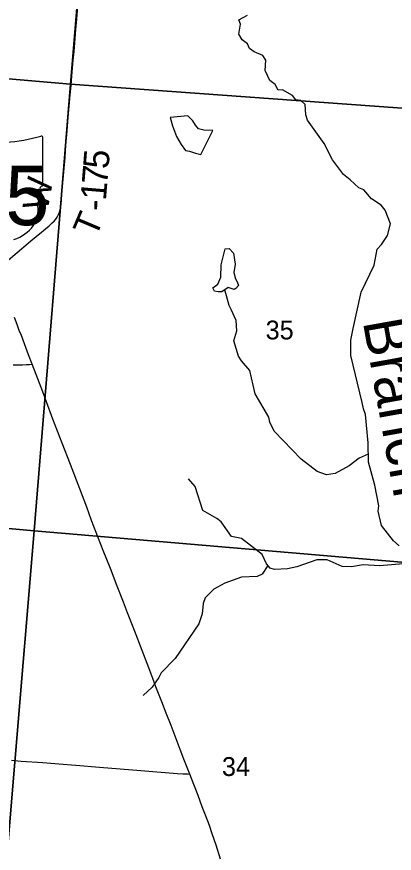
# Model space of a CAD drawing. Extents: x 1410790 to 1770854, y 448063 to 770588.
# Drawn here: x 1561071 to 1565500, y 639212 to 649026 of the extents above; entities that cross this region are included whole.
import ezdxf

# ---------------------------------------------------------------- set-up
doc = ezdxf.new("R2010")
doc.units = 0
for name, color, linetype in [('GM_X_County_Road', 7, 'Continuous'), ('GM_X_Minor_Lake', 7, 'Continuous'), ('GM_X_Minor_River', 7, 'Continuous'), ('GM_X_Minor_River_Text', 7, 'Continuous'), ('GM_X_Section', 7, 'Continuous'), ('GM_X_Section_Text', 7, 'Continuous'), ('GM_X_State_Route', 7, 'Continuous'), ('GM_X_State_Shield', 7, 'Continuous'), ('GM_X_Township_Road', 7, 'Continuous'), ('GM_X_Township_Road_Text', 7, 'Continuous')]:
    doc.layers.add(name, color=color, linetype=linetype)

msp = doc.modelspace()

# ---------------------------------------------------------------- linework, layer by layer
at = {"layer": 'GM_X_County_Road'}
msp.add_lwpolyline([(1561010.4, 640303.1), (1561124.8, 640294.4), (1561376.5, 640275.1), (1561566.1, 640259.8), (1561765.6, 640243.8), (1562040.4, 640223), (1562527.6, 640184.4), (1562952.5, 640148.3), (1563020.6, 640144.4), (1563075.9, 640142.5), (1563100.7, 640141.7)], dxfattribs=at)
at = {"layer": 'GM_X_Minor_Lake'}
for points in [[(1563372.1, 647689.4), (1563266.3, 647693.7), (1563202.7, 647711), (1563167.5, 647751.8), (1563136.6, 647804.5), (1563079.8, 647863.7), (1562869.5, 647842.1), (1562899.6, 647745.4), (1562945.1, 647620.3), (1562999.2, 647525.1), (1563051.8, 647455.9), (1563099.6, 647446.9), (1563167.1, 647425.5), (1563230.7, 647408.2)], [(1563230.7, 647408.2), (1563372.1, 647689.4)], [(1563551.8, 645848), (1563478.9, 645799.5), (1563432.9, 645796.5), (1563391.2, 645807.4), (1563369.9, 645845.8), (1563428.7, 645886.6), (1563464.3, 645972), (1563469.1, 646114), (1563497.2, 646223.5), (1563516.7, 646301.2), (1563562.8, 646308.2), (1563613.7, 646253.1), (1563633.2, 646124.6), (1563617.3, 646026.8), (1563637.7, 645950.3), (1563657, 645913.9), (1563672.2, 645871.5), (1563641.5, 645836.1), (1563623.3, 645826.5)], [(1563623.3, 645826.5), (1563551.8, 645848)]]:
    msp.add_lwpolyline(points, dxfattribs=at)
at = {"layer": 'GM_X_Minor_River'}
for points in [[(1565558.7, 642819.1), (1565489.9, 642876.6), (1565351.5, 643055.7), (1565312.9, 643224.7), (1565320.1, 643288.6), (1565270.9, 643529.8), (1565196.3, 643801.6), (1565194.7, 644025.9), (1565161.2, 644358.9), (1565140.6, 644425.4), (1565124, 644499.8), (1564991, 645051.1), (1564992.5, 645231.2), (1565019.1, 645366.8), (1565113.5, 645795.2), (1565265.5, 646110.3), (1565299.2, 646297.7), (1565350.2, 646352.7), (1565422.2, 646457.3), (1565454.9, 646596.7), (1565392.1, 646758.2), (1565347.2, 646813.2), (1565232.8, 646887.7), (1565143, 646993.7), (1565083.5, 647018.9), (1564981.4, 647113.2), (1564902.7, 647174.9), (1564776.2, 647347.7), (1564678.1, 647539.9), (1564481.6, 647812.3), (1564460.8, 647874.8), (1564453.2, 647995.1), (1564402.2, 648044.2), (1564346.4, 648051.3), (1564305.4, 648102.3), (1564190.8, 648166.7), (1564136.8, 648163.8), (1564104.1, 648230.6), (1564041.1, 648278), (1563987.4, 648395.2), (1563991.8, 648517.2), (1563958.9, 648570), (1563855.8, 648612.2), (1563802.7, 648653.3), (1563779.8, 648707.8), (1563716.7, 648753.2), (1563678, 648820.1), (1563694.4, 648939.8), (1563675.4, 648990.3), (1563778.4, 649044.2)], [(1565195.6, 643893.4), (1565089.2, 643845.9), (1564969.6, 643756.3), (1564806, 643667.7), (1564705.7, 643649.8), (1564596.6, 643692.1), (1564409.6, 643834.2), (1564092.3, 644163.2), (1564040.4, 644270.3), (1564029.6, 644328.6), (1563869.1, 644602.2), (1563843.1, 644704.9), (1563806.5, 644875.8), (1563708.8, 644987.9), (1563671.9, 645042.8), (1563619.5, 645224), (1563653.7, 645339.4), (1563646.2, 645461.7), (1563590.6, 645583), (1563563.7, 645637.6), (1563513.3, 645822.4)], [(1566064.8, 642700.2), (1565978.1, 642602.1), (1565606.5, 642605.9), (1565326.3, 642583.8), (1565136.6, 642593.8), (1565000.3, 642570.6), (1564890.5, 642574.9), (1564714.2, 642654.7), (1564590.3, 642653.3), (1564356.9, 642572.2), (1564248.5, 642550.4), (1564094.5, 642541.7), (1564042.8, 642556.8), (1563999.9, 642607.7), (1563952, 642716.8), (1563707.9, 642904.1), (1563590.5, 642928.6), (1563468, 643101.3), (1563416.8, 643138.4), (1563252.7, 643232), (1563164.4, 643516.1), (1563088.2, 643603.8)], [(1564016.1, 642588.4), (1563949.5, 642486.7), (1563893, 642459.8), (1563707, 642449.7), (1563511.8, 642379.8), (1563382.5, 642310.4), (1563280.7, 642210.5), (1563257.3, 642140.9), (1563247, 642021), (1563206.7, 641903.8), (1562930.9, 641495.2), (1562765.8, 641330.5), (1562736.7, 641273.1), (1562658.6, 641160.6), (1562554.8, 641062.7)]]:
    msp.add_lwpolyline(points, dxfattribs=at)
at = {"layer": 'GM_X_Section'}
for points in [[(1562129.8, 653340.4), (1561703.8, 648235.8), (1556518.1, 648679.9), (1556521.4, 648719.9), (1556944.6, 653798.6)], [(1562129.8, 653340.4), (1562303.5, 653323.6), (1567588.2, 652831.7), (1567053.1, 647847.6), (1561703.8, 648235.8)], [(1561703.8, 648235.8), (1561277.5, 642992.8), (1556048.6, 643465.9), (1556518.1, 648679.9)], [(1561703.8, 648235.8), (1567053.1, 647847.6), (1566594.8, 642542.4), (1561277.5, 642992.8)], [(1561277.5, 642992.8), (1560827.1, 637661), (1555538.6, 638162.6), (1556048.6, 643465.9)]]:
    msp.add_lwpolyline(points, close=True, dxfattribs=at)
msp.add_lwpolyline([(1560827.1, 637661), (1561277.5, 642992.8), (1566594.8, 642542.4)], dxfattribs=at)
at = {"layer": 'GM_X_State_Route'}
msp.add_lwpolyline([(1563462, 639143.1), (1563410, 639308.3), (1563365.8, 639441.8), (1563331.8, 639537.4), (1563287, 639657.1), (1563248.3, 639758.2), (1563197.9, 639890), (1563121.5, 640088.8), (1563100.7, 640141.7), (1563032.5, 640314.6), (1562989.2, 640427.9), (1562881, 640709.7), (1562824, 640856.5), (1562772.9, 640987.9), (1562704.6, 641165.4), (1562667.6, 641263.6), (1562619.1, 641389), (1562540.9, 641591), (1562452.9, 641824.2), (1562372.5, 642032), (1562323.2, 642157.1), (1562250.1, 642346.9), (1562169.7, 642551.3), (1562086.9, 642765.6), (1561950, 643117.2), (1561891.7, 643274.1), (1561811.5, 643485.7), (1561700.5, 643773.4), (1561605.4, 644021.5), (1561495.2, 644306.1), (1561419.5, 644509), (1561375.9, 644625.8), (1561299.5, 644828.4), (1561253.2, 644949), (1561210.1, 645061.1), (1561161.5, 645190.1), (1561126, 645285.4), (1561101.7, 645346.1), (1561074.8, 645416.6), (1561044.8, 645496.4)], dxfattribs=at)
at = {"layer": 'GM_X_State_Shield'}
for p, q in [((1561377.3, 647054.4), (1561377.3, 647607.1)), ((1561377.1, 647054.5), (1561377.3, 647054.4))]:
    msp.add_line(p, q, dxfattribs=at)
for centre, major_axis, start_param, end_param in [((1560757.4, 649021.5), (1845.5, 0), 4.814394, 5.042369), ((1561358, 647609.4), (19.4, 0), 6.141152, 7.989035), ((1561372.8, 647013.8), (30, 0), 1.883978, 3.671073), ((1561356.6, 647052.2), (20.7, 0), 5.05454, 6.418171), ((1561182.1, 646943.9), (180, 0), 5.934695, 6.695948), ((1561446.7, 646823.1), (130.9, 0), 2.387724, 3.262537), ((1560860.8, 646752.7), (461.6, 0), 5.101752, 6.440018)]:
    msp.add_ellipse(centre, major_axis=major_axis, ratio=0.8, start_param=start_param, end_param=end_param, dxfattribs=at)
at = {"layer": 'GM_X_Township_Road'}
for points in [[(1560947.9, 646148.6), (1561204, 646368.3), (1561236.1, 646396.3), (1561362.4, 646500), (1561408.1, 646536.6), (1561449.8, 646573.5), (1561486.8, 646606), (1561510.5, 646629.3), (1561529.7, 646652.3), (1561544.6, 646674.4), (1561560.5, 646703.7), (1561572.1, 646731.4), (1561580.8, 646760.1), (1561587.8, 646795.9), (1561596, 646867.9), (1561602.1, 646949.8), (1561619.2, 647162.2), (1561637.5, 647374.6), (1561647.5, 647521.9), (1561658, 647639.4), (1561676.5, 647845.2), (1561683.8, 647933.4), (1561697.9, 648109.8), (1561707.9, 648217.4), (1561717.5, 648331.7), (1561734, 648514.6), (1561743.2, 648619.2), (1561761.4, 648821.8), (1561765.5, 648874.1), (1561771.4, 648955.8), (1561787.9, 649142)], [(1561028.9, 644940.4), (1561091.2, 644941.6), (1561140.4, 644942.5), (1561185, 644944.3), (1561201.9, 644945.2), (1561219.7, 644946.5), (1561253.2, 644949)]]:
    msp.add_lwpolyline(points, dxfattribs=at)

# ---------------------------------------------------------------- texts
at = {"layer": 'GM_X_Minor_River_Text'}
msp.add_text('Branch', height=499.91, rotation=280.12634, dxfattribs=at).set_placement((1565129.9, 645450.8))
at = {"layer": 'GM_X_Section_Text'}
for s, p in [('35', (1563991.2, 645240.2)), ('34', (1563478.6, 640118.7))]:
    msp.add_text(s, height=221, rotation=0.00001, dxfattribs=at).set_placement(p)
at = {"layer": 'GM_X_State_Shield'}
msp.add_text('235', height=696.1, dxfattribs=at).set_placement((1559900.7, 646580.6))
at = {"layer": 'GM_X_Township_Road_Text'}
for s, rotation, p in [('5', 85.37167, (1562147.3, 647233.5)), ('7', 85.34661, (1562132.3, 647049.2)), ('W', 79.90771, (1561432.8, 646738.3)), ('1', 85.18578, (1562116.7, 646864.1)), ('-', 87.5116, (1562111.6, 646744.3)), ('T', 67.13454, (1561999, 646424.6))]:
    msp.add_text(s, height=300, rotation=rotation, dxfattribs=at).set_placement(p)

doc.saveas('drawing.dxf')
